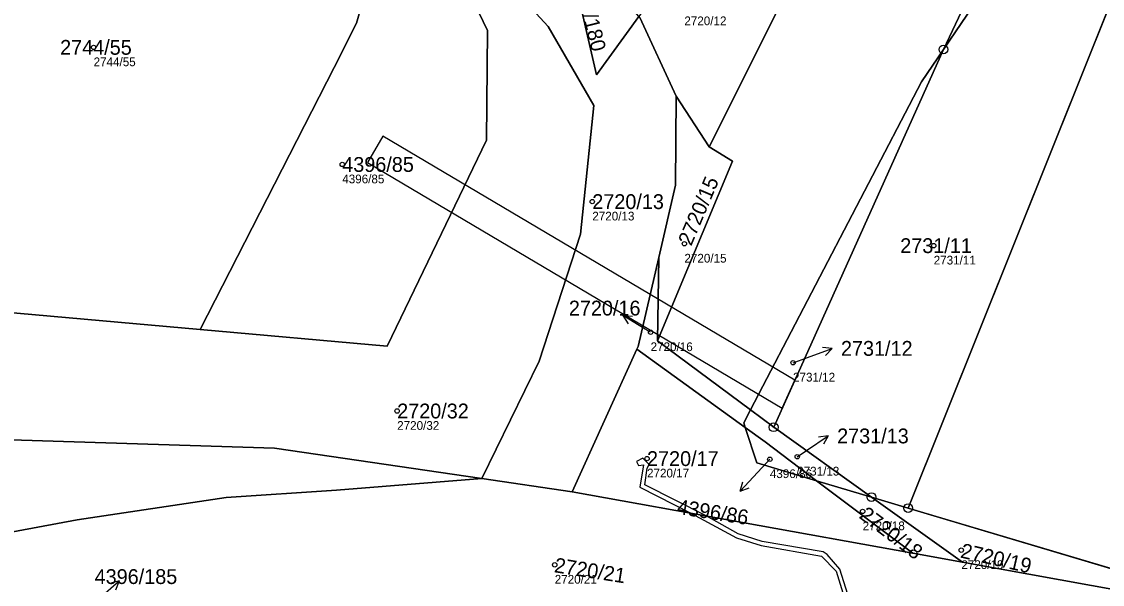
# Model space of a CAD drawing. Extents: x -739214 to -733252, y -1147612 to -1142842.
# Drawn here: x -737587.1 to -737463.1, y -1144793.5 to -1144729 of the extents above; entities that cross this region are included whole.
import ezdxf

# ---------------------------------------------------------------- set-up
doc = ezdxf.new("R2010")
doc.units = 0
for name, color, linetype in [('Definiční body', 7, 'Continuous'), ('Hranice parcel', 7, 'Continuous'), ('Parcelní čísla', 7, 'Continuous'), ('Polygon parcely', 7, 'Continuous'), ('Pop  PČ popisy', 7, 'Continuous'), ('Věcná břemena k části', 7, 'Continuous'), ('Značky bodu BP', 7, 'Continuous')]:
    doc.layers.add(name, color=color, linetype=linetype)

msp = doc.modelspace()

# ---------------------------------------------------------------- linework, layer by layer
at = {"layer": 'Definiční body'}
for centre in [(-737578.89, -1144731.95), (-737550.36, -1144745.38), (-737521.67, -1144749.64), (-737511.1, -1144754.47), (-737482.5, -1144754.69), (-737514.98, -1144764.62), (-737498.64, -1144768.11), (-737544.06, -1144773.65), (-737498.16, -1144778.89), (-737515.39, -1144779.11), (-737501.3, -1144779.18), (-737490.65, -1144785.16), (-737479.33, -1144789.61), (-737525.98, -1144791.29)]:
    msp.add_circle(centre, 0.25, dxfattribs=at)
at = {"layer": 'Hranice parcel'}
for p, q in [((-737439.82, -1144670.97), (-737485.42, -1144784.78)), ((-737481.39, -1144732.2), (-737459.58, -1144700.08)), ((-737481.39, -1144732.2), (-737500.86, -1144775.52)), ((-737512.05, -1144737.55), (-737508.27, -1144743.34)), ((-737514.04, -1144756.04), (-737514.2, -1144765.62)), ((-737566.67, -1144764.29), (-737614.35, -1144760.06)), ((-737514.2, -1144765.62), (-737503.53, -1144773.53)), ((-737523.98, -1144782.92), (-737516.55, -1144766.55)), ((-737516.55, -1144766.55), (-737504.12, -1144775.55)), ((-737503.53, -1144773.53), (-737500.86, -1144775.52)), ((-737500.86, -1144775.52), (-737489.65, -1144783.52)), ((-737534.36, -1144781.39), (-737523.98, -1144782.92)), ((-737484.91, -1144789.96), (-737495.95, -1144781.64)), ((-737489.65, -1144783.52), (-737495.95, -1144781.64)), ((-737523.98, -1144782.92), (-737484.91, -1144789.96)), ((-737479.19, -1144790.99), (-737489.65, -1144783.52)), ((-737485.42, -1144784.78), (-737489.65, -1144783.52)), ((-737445.91, -1144796.56), (-737485.42, -1144784.78)), ((-737484.91, -1144789.96), (-737479.19, -1144790.99))]:
    msp.add_line(p, q, dxfattribs=at)
for points in [[(-737438.21, -1144621.03), (-737453.28, -1144665.74), (-737472.85, -1144714.14), (-737481.39, -1144732.2)], [(-737508.27, -1144743.34), (-737490.06, -1144706.99), (-737475.82, -1144672.72)], [(-737516.32, -1144728.4), (-737521.2, -1144735.1), (-737523.9, -1144723.3), (-737532.1, -1144711.6)], [(-737547.86, -1144714.36), (-737546.8, -1144718.91), (-737546.76, -1144722.25), (-737548.71, -1144729.18), (-737551.3, -1144734.26), (-737566.67, -1144764.29)], [(-737537.76, -1144717.59), (-737526.72, -1144729.54), (-737521.48, -1144738.62), (-737523.03, -1144753.39), (-737527.76, -1144767.94), (-737534.36, -1144781.39)], [(-737537.58, -1144721.88), (-737533.7, -1144730), (-737533.8, -1144742.6), (-737545.2, -1144766.2), (-737566.67, -1144764.29)], [(-737516.32, -1144728.4), (-737516.23, -1144728.51), (-737512.05, -1144737.55)], [(-737503.53, -1144773.53), (-737483.9, -1144735.9), (-737481.39, -1144732.2)], [(-737514.04, -1144756.04), (-737512.11, -1144747.77), (-737512.05, -1144737.55)], [(-737508.27, -1144743.34), (-737505.57, -1144745), (-737514.2, -1144765.62)], [(-737516.55, -1144766.55), (-737516.42, -1144766.26), (-737514.04, -1144756.04)], [(-737534.36, -1144781.39), (-737558.14, -1144777.92), (-737610.2, -1144776.28), (-737612.49, -1144775.55), (-737616.5, -1144774.42), (-737614.35, -1144760.06)], [(-737504.12, -1144775.55), (-737504.3, -1144775), (-737503.53, -1144773.53)], [(-737495.95, -1144781.64), (-737502.8, -1144779.6), (-737504.12, -1144775.55)], [(-737504.12, -1144775.55), (-737501.84, -1144777.2), (-737495.95, -1144781.64)], [(-737534.36, -1144781.39), (-737551.01, -1144782.73), (-737563.68, -1144783.56), (-737580.78, -1144786.12), (-737592.09, -1144788.25), (-737607.39, -1144790.9)], [(-737479.19, -1144790.99), (-737456.78, -1144795.03), (-737442.4, -1144797.62)]]:
    msp.add_lwpolyline(points, dxfattribs=at)
at = {"layer": 'Polygon parcely'}
for points in [[(-737445.84, -1144796.38), (-737444.82, -1144793.86), (-737442.54, -1144788.21), (-737441.76, -1144786.28), (-737435, -1144769.62), (-737434.33, -1144767.97), (-737431.98, -1144762.17), (-737413.82, -1144717.32), (-737405.67, -1144697.19), (-737383.81, -1144643.03), (-737373.38, -1144613.88), (-737359.57, -1144575.22), (-737354.58, -1144567.83), (-737354.8, -1144566.2), (-737412.9, -1144631.3), (-737439.82, -1144670.97), (-737485.42, -1144784.78), (-737445.91, -1144796.56)], [(-737453.28, -1144665.74), (-737472.85, -1144714.14), (-737481.39, -1144732.2), (-737459.58, -1144700.08), (-737448.33, -1144671.46), (-737430.04, -1144620.32), (-737425.2, -1144603.15), (-737438.21, -1144621.03)], [(-737503.53, -1144773.53), (-737483.9, -1144735.9), (-737481.39, -1144732.2), (-737472.85, -1144714.14), (-737453.28, -1144665.74), (-737438.21, -1144621.03), (-737475.82, -1144672.72), (-737490.06, -1144706.99), (-737508.27, -1144743.34), (-737505.57, -1144745), (-737514.2, -1144765.62)], [(-737489.65, -1144783.52), (-737485.42, -1144784.78), (-737439.82, -1144670.97), (-737459.58, -1144700.08), (-737481.39, -1144732.2), (-737500.86, -1144775.52)], [(-737512.05, -1144737.55), (-737508.27, -1144743.34), (-737490.06, -1144706.99), (-737475.82, -1144672.72), (-737516.32, -1144728.4), (-737516.23, -1144728.51)], [(-737614.35, -1144760.06), (-737566.67, -1144764.29), (-737551.3, -1144734.26), (-737548.71, -1144729.18), (-737546.76, -1144722.25), (-737546.8, -1144718.91), (-737547.86, -1144714.36), (-737557.12, -1144700.62), (-737558.44, -1144698.66), (-737559.01, -1144697.97), (-737575.3, -1144691.72), (-737592.76, -1144681.3), (-737603.86, -1144713.59), (-737607.8, -1144729.63)], [(-737551.3, -1144734.26), (-737566.67, -1144764.29), (-737545.2, -1144766.2), (-737533.8, -1144742.6), (-737533.7, -1144730), (-737537.58, -1144721.88), (-737554.26, -1144704.25), (-737557.12, -1144700.62), (-737547.86, -1144714.36), (-737546.8, -1144718.91), (-737546.76, -1144722.25), (-737548.71, -1144729.18)], [(-737516.32, -1144728.4), (-737521.2, -1144735.1), (-737523.9, -1144723.3), (-737532.1, -1144711.6), (-737537.76, -1144717.59), (-737526.72, -1144729.54), (-737521.48, -1144738.62), (-737523.03, -1144753.39), (-737527.76, -1144767.94), (-737534.36, -1144781.39), (-737523.98, -1144782.92), (-737516.55, -1144766.55), (-737516.42, -1144766.26), (-737514.04, -1144756.04), (-737512.11, -1144747.77), (-737512.05, -1144737.55), (-737516.23, -1144728.51)], [(-737532.1, -1144711.6), (-737523.9, -1144723.3), (-737521.2, -1144735.1), (-737516.32, -1144728.4), (-737520.77, -1144723.09), (-737524.9, -1144718.17)], [(-737566.67, -1144764.29), (-737614.35, -1144760.06), (-737616.5, -1144774.42), (-737612.49, -1144775.55), (-737610.2, -1144776.28), (-737558.14, -1144777.92), (-737534.36, -1144781.39), (-737527.76, -1144767.94), (-737523.03, -1144753.39), (-737521.48, -1144738.62), (-737526.72, -1144729.54), (-737537.76, -1144717.59), (-737539, -1144718.9), (-737537.58, -1144721.88), (-737533.7, -1144730), (-737533.8, -1144742.6), (-737545.2, -1144766.2)], [(-737500.86, -1144775.52), (-737481.39, -1144732.2), (-737483.9, -1144735.9), (-737503.53, -1144773.53)], [(-737514.2, -1144765.62), (-737505.57, -1144745), (-737508.27, -1144743.34), (-737512.05, -1144737.55), (-737512.11, -1144747.77), (-737514.04, -1144756.04)], [(-737504.12, -1144775.55), (-737504.3, -1144775), (-737503.53, -1144773.53), (-737514.2, -1144765.62), (-737514.04, -1144756.04), (-737516.42, -1144766.26), (-737516.55, -1144766.55)], [(-737684.18, -1144763.79), (-737694.25, -1144766.65), (-737686.9, -1144767.23), (-737645.18, -1144772.31), (-737614.48, -1144778.9), (-737620.67, -1144788.37), (-737607.39, -1144790.9), (-737592.09, -1144788.25), (-737580.78, -1144786.12), (-737563.68, -1144783.56), (-737551.01, -1144782.73), (-737534.36, -1144781.39), (-737558.14, -1144777.92), (-737610.2, -1144776.28), (-737612.49, -1144775.55), (-737616.5, -1144774.42), (-737614.35, -1144760.06), (-737631.9, -1144758.5), (-737682.1, -1144763.2)], [(-737495.95, -1144781.64), (-737502.8, -1144779.6), (-737504.12, -1144775.55), (-737516.55, -1144766.55), (-737523.98, -1144782.92), (-737484.91, -1144789.96)], [(-737495.95, -1144781.64), (-737489.65, -1144783.52), (-737500.86, -1144775.52), (-737503.53, -1144773.53), (-737504.3, -1144775), (-737504.12, -1144775.55), (-737501.84, -1144777.2)], [(-737504.12, -1144775.55), (-737502.8, -1144779.6), (-737495.95, -1144781.64), (-737501.84, -1144777.2)], [(-737582.44, -1144795.65), (-737573.24, -1144797.4), (-737563.65, -1144795.61), (-737551.39, -1144795.45), (-737541.76, -1144796.53), (-737530.02, -1144797.22), (-737479.84, -1144806.26), (-737454.76, -1144806.2), (-737444.3, -1144808.61), (-737443.74, -1144805.83), (-737442.69, -1144800.64), (-737442.1, -1144797.71), (-737442.4, -1144797.62), (-737456.78, -1144795.03), (-737479.19, -1144790.99), (-737484.91, -1144789.96), (-737523.98, -1144782.92), (-737534.36, -1144781.39), (-737551.01, -1144782.73), (-737563.68, -1144783.56), (-737580.78, -1144786.12), (-737592.09, -1144788.25), (-737607.39, -1144790.9)], [(-737484.91, -1144789.96), (-737479.19, -1144790.99), (-737489.65, -1144783.52), (-737495.95, -1144781.64)], [(-737456.78, -1144795.03), (-737442.4, -1144797.62), (-737445.91, -1144796.56), (-737485.42, -1144784.78), (-737489.65, -1144783.52), (-737479.19, -1144790.99)]]:
    msp.add_lwpolyline(points, close=True, dxfattribs=at)
at = {"layer": 'Pop  PČ popisy'}
for p, q in [((-737515.6, -1144764.25), (-737518.17, -1144762.7)), ((-737518.17, -1144762.7), (-737517.06, -1144762.79)), ((-737518.17, -1144762.7), (-737517.57, -1144763.65)), ((-737514.98, -1144764.62), (-737515.6, -1144764.25)), ((-737496.96, -1144767.5), (-737494.14, -1144766.47)), ((-737494.14, -1144766.47), (-737495.25, -1144766.35)), ((-737494.14, -1144766.47), (-737494.91, -1144767.29)), ((-737498.64, -1144768.11), (-737496.96, -1144767.5)), ((-737497.08, -1144778.17), (-737494.59, -1144776.49)), ((-737494.59, -1144776.49), (-737495.7, -1144776.64)), ((-737494.59, -1144776.49), (-737495.14, -1144777.47)), ((-737498.16, -1144778.89), (-737497.08, -1144778.17)), ((-737501.3, -1144779.18), (-737502.66, -1144780.66)), ((-737502.66, -1144780.66), (-737504.71, -1144782.85)), ((-737504.71, -1144782.85), (-737504.39, -1144781.78)), ((-737504.71, -1144782.85), (-737503.66, -1144782.46)), ((-737578.2, -1144795.11), (-737575.94, -1144793.14)), ((-737575.94, -1144793.14), (-737577.02, -1144793.42)), ((-737575.94, -1144793.14), (-737576.36, -1144794.18))]:
    msp.add_line(p, q, dxfattribs=at)
at = {"layer": 'Věcná břemena k části'}
msp.add_lwpolyline([(-737547.48, -1144745.16), (-737499.87, -1144773.31), (-737498.42, -1144770.1), (-737545.7, -1144742.14)], close=True, dxfattribs=at)
msp.add_lwpolyline([(-737491.21, -1144798.32), (-737493.26, -1144791.78), (-737494.71, -1144790.11), (-737495.19, -1144789.8), (-737502.18, -1144788.61), (-737504.93, -1144787.73), (-737508.59, -1144785.69), (-737515.66, -1144782.1), (-737515.36, -1144780.2), (-737515.13, -1144779.77), (-737515.87, -1144779.06), (-737516.59, -1144779.46), (-737516.35, -1144779.9), (-737515.81, -1144779.82), (-737516.2, -1144782.38), (-737510.27, -1144785.39), (-737505.13, -1144788.19), (-737502.3, -1144789.09), (-737495.37, -1144790.28), (-737493.7, -1144792.03), (-737491.69, -1144798.46)], dxfattribs=at)
at = {"layer": 'Značky bodu BP'}
for centre, radius in [((-737481.39, -1144732.2), 0.5), ((-737481.39, -1144732.2), 0.0303), ((-737500.86, -1144775.52), 0.5), ((-737500.86, -1144775.52), 0.0303), ((-737489.65, -1144783.52), 0.5), ((-737489.65, -1144783.52), 0.0303), ((-737485.42, -1144784.78), 0.5), ((-737485.42, -1144784.78), 0.0303)]:
    msp.add_circle(centre, radius, dxfattribs=at)

# ---------------------------------------------------------------- texts
at = {"layer": 'Definiční body'}
for s, p in [('2720/12', (-737511.11, -1144729.41)), ('2744/55', (-737578.89, -1144734.11)), ('4396/85', (-737550.36, -1144747.54)), ('2720/13', (-737521.67, -1144751.8)), ('2720/15', (-737511.1, -1144756.63)), ('2731/11', (-737482.5, -1144756.85)), ('2720/16', (-737514.98, -1144766.78)), ('2731/12', (-737498.64, -1144770.27)), ('2720/32', (-737544.06, -1144775.81)), ('2720/17', (-737515.39, -1144781.27)), ('4396/86', (-737501.3, -1144781.34)), ('2731/13', (-737498.16, -1144781.05)), ('2720/18', (-737490.65, -1144787.32)), ('2720/19', (-737479.33, -1144791.77)), ('2720/21', (-737525.98, -1144793.45))]:
    msp.add_text(s, height=1, dxfattribs=at).set_placement(p)
at = {"layer": 'Parcelní čísla'}
for s, rotation, p in [('4396/180', 284, (-737524, -1144723.35)), ('2720/15', 67, (-737510.32, -1144754.8)), ('4396/86', 351, (-737512.02, -1144785.43)), ('2720/18', 323, (-737491.16, -1144785.84)), ('2720/19', 347, (-737479.52, -1144790.44)), ('2720/21', 351, (-737526.11, -1144792.13))]:
    msp.add_text(s, height=1.7, rotation=rotation, dxfattribs=at).set_placement(p)
for s, p in [('2744/55', (-737582.73, -1144732.8)), ('4396/85', (-737550.36, -1144746.23)), ('2720/13', (-737521.67, -1144750.49)), ('2731/11', (-737486.34, -1144755.54)), ('2720/16', (-737524.36, -1144762.7)), ('2731/12', (-737493.14, -1144767.32)), ('2720/32', (-737544.06, -1144774.5)), ('2731/13', (-737493.58, -1144777.36)), ('2720/17', (-737515.39, -1144779.96)), ('4396/185', (-737578.77, -1144793.49))]:
    msp.add_text(s, height=1.7, dxfattribs=at).set_placement(p)

doc.saveas('drawing.dxf')
